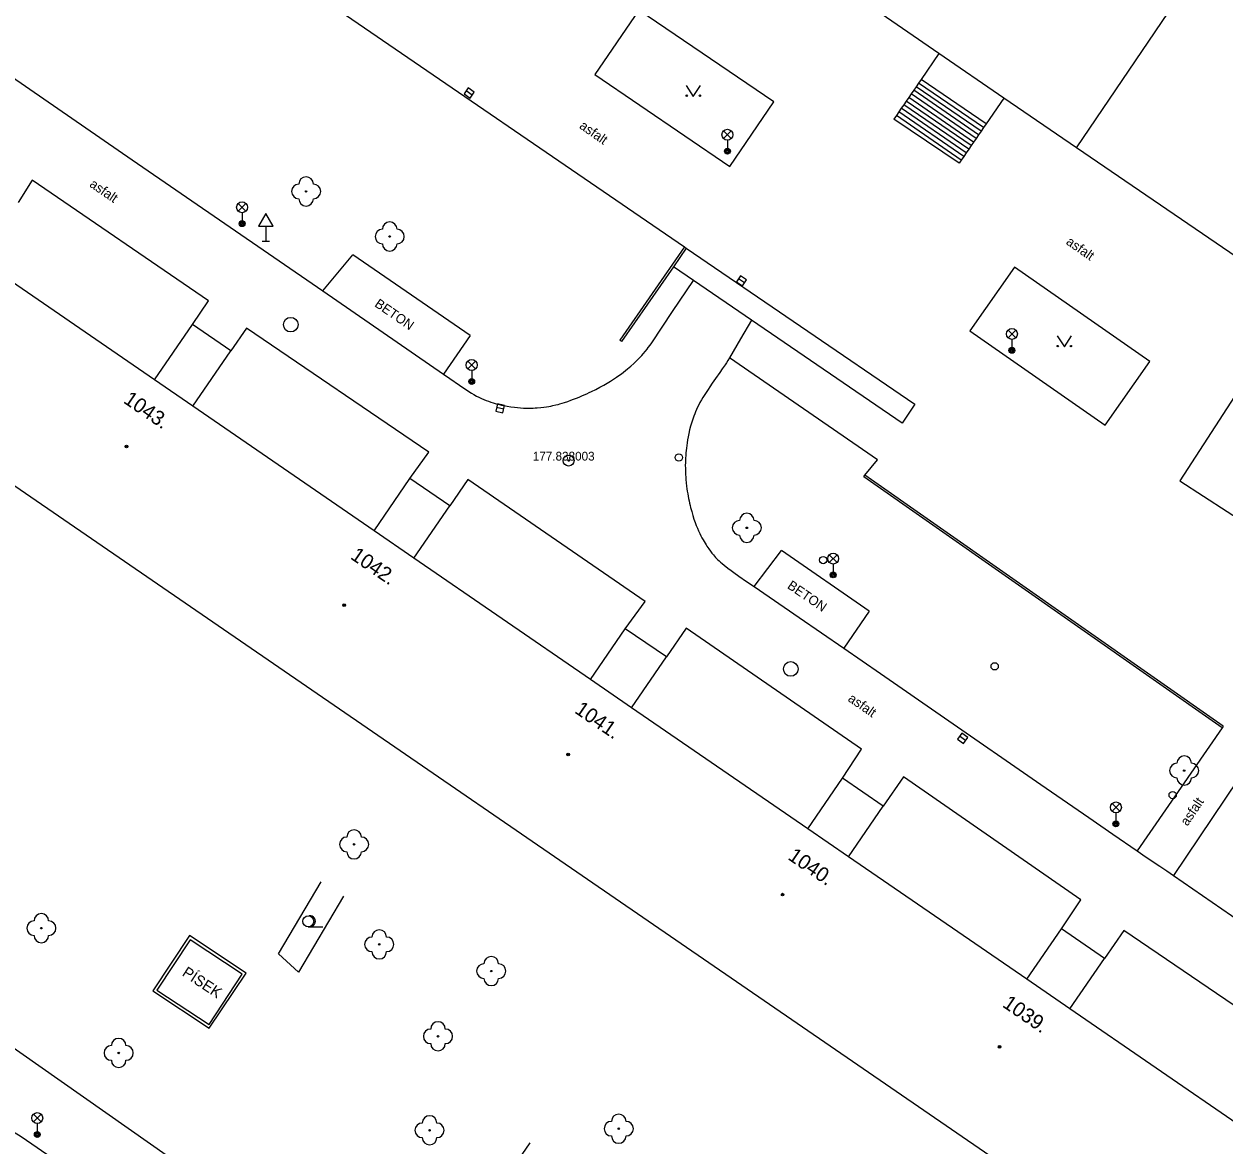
# Model space of a CAD drawing. Extents: x -539515 to -538098, y -1182060 to -1180157.
# Drawn here: x -538629 to -538546.7, y -1181340.3 to -1181263.4 of the extents above; entities that cross this region are included whole.
import ezdxf

# ---------------------------------------------------------------- set-up
doc = ezdxf.new("R2010")
doc.units = 0
for name, color, linetype in [('Vrstva 1', 7, 'Continuous'), ('Vrstva 13', 7, 'Continuous'), ('Vrstva 21', 7, 'Continuous'), ('Vrstva 22', 7, 'Continuous'), ('Vrstva 23', 7, 'Continuous'), ('Vrstva 27', 7, 'Continuous'), ('Vrstva 28', 7, 'Continuous'), ('Vrstva 33', 7, 'Continuous'), ('Vrstva 34', 7, 'Continuous'), ('Vrstva 36', 7, 'Continuous'), ('Vrstva 39', 7, 'Continuous'), ('Vrstva 40', 7, 'Continuous'), ('Vrstva 41', 7, 'Continuous'), ('Vrstva 47', 7, 'Continuous'), ('Vrstva 68', 7, 'Continuous'), ('Vrstva 88', 7, 'Continuous')]:
    doc.layers.add(name, color=color, linetype=linetype)

msp = doc.modelspace()

# ---------------------------------------------------------------- linework, layer by layer
at = {"layer": 'Vrstva 1'}
for p, q in [((-538556.84, -1181271.93), (-538550.09, -1181261.99)), ((-538539.355, -1181283.853), (-538556.84, -1181271.93)), ((-538620.033, -1181287.83), (-538617.43, -1181284.04)), ((-538614.804, -1181285.844), (-538617.43, -1181284.04)), ((-538617.407, -1181289.633), (-538614.804, -1181285.844)), ((-538604.995, -1181298.158), (-538602.53, -1181294.57)), ((-538599.795, -1181296.448), (-538602.53, -1181294.57)), ((-538602.26, -1181300.037), (-538599.795, -1181296.448)), ((-538590.159, -1181308.348), (-538587.77, -1181304.87)), ((-538584.948, -1181306.808), (-538587.77, -1181304.87)), ((-538587.337, -1181310.286), (-538584.948, -1181306.808)), ((-538575.262, -1181318.579), (-538572.88, -1181315.11)), ((-538570.089, -1181317.027), (-538572.88, -1181315.11)), ((-538572.471, -1181320.496), (-538570.089, -1181317.027)), ((-538560.249, -1181328.89), (-538557.88, -1181325.44)), ((-538554.926, -1181327.47), (-538557.88, -1181325.44)), ((-538557.295, -1181330.919), (-538554.926, -1181327.47))]:
    msp.add_line(p, q, dxfattribs=at)
for points in [[(-538620.033, -1181287.83), (-538632.068, -1181279.564)], [(-538647.45, -1181282.86), (-538548.42, -1181350.836)], [(-538617.407, -1181289.633), (-538620.033, -1181287.83)], [(-538604.995, -1181298.158), (-538617.407, -1181289.633)], [(-538602.26, -1181300.037), (-538604.995, -1181298.158)], [(-538590.159, -1181308.348), (-538602.26, -1181300.037)], [(-538587.337, -1181310.286), (-538590.159, -1181308.348)], [(-538575.262, -1181318.579), (-538587.337, -1181310.286)], [(-538572.471, -1181320.496), (-538575.262, -1181318.579)], [(-538560.249, -1181328.89), (-538572.471, -1181320.496)], [(-538557.295, -1181330.919), (-538560.249, -1181328.89)], [(-538545.464, -1181339.044), (-538557.295, -1181330.919)]]:
    msp.add_lwpolyline(points, dxfattribs=at)
at = {"layer": 'Vrstva 13'}
for p, q in [((-538621.123, -1181253.107), (-538583.713, -1181278.704)), ((-538586.85, -1181262.484), (-538589.86, -1181266.91)), ((-538577.59, -1181268.78), (-538586.85, -1181262.484)), ((-538589.86, -1181266.91), (-538580.6, -1181273.206)), ((-538563.384, -1181270.785), (-538567.832, -1181267.733)), ((-538563.214, -1181270.538), (-538567.662, -1181267.486)), ((-538563.044, -1181270.29), (-538567.492, -1181267.238)), ((-538563.893, -1181271.527), (-538568.341, -1181268.475)), ((-538563.723, -1181271.28), (-538568.171, -1181268.228)), ((-538563.554, -1181271.033), (-538568.002, -1181267.981)), ((-538580.6, -1181273.206), (-538577.59, -1181268.78)), ((-538564.402, -1181272.269), (-538568.85, -1181269.217)), ((-538564.233, -1181272.022), (-538568.681, -1181268.97)), ((-538564.063, -1181271.775), (-538568.511, -1181268.723)), ((-538564.89, -1181272.98), (-538569.36, -1181269.96)), ((-538564.742, -1181272.764), (-538569.19, -1181269.712)), ((-538564.572, -1181272.517), (-538569.02, -1181269.465)), ((-538628.43, -1181274.15), (-538629.4, -1181275.68)), ((-538616.34, -1181282.4), (-538628.43, -1181274.15)), ((-538608.51, -1181281.73), (-538606.44, -1181279.25)), ((-538598.404, -1181284.792), (-538606.44, -1181279.25)), ((-538583.59, -1181278.79), (-538567.93, -1181289.48)), ((-538583.1, -1181281.01), (-538584.476, -1181280.067)), ((-538561.09, -1181280.09), (-538564.15, -1181284.46)), ((-538551.82, -1181286.56), (-538561.09, -1181280.09)), ((-538579.12, -1181283.73), (-538583.1, -1181281.01)), ((-538617.43, -1181284.04), (-538616.34, -1181282.4)), ((-538568.8, -1181290.8), (-538579.12, -1181283.73)), ((-538613.73, -1181284.28), (-538614.804, -1181285.844)), ((-538601.25, -1181292.77), (-538613.73, -1181284.28)), ((-538598.404, -1181284.792), (-538600.23, -1181287.44)), ((-538564.15, -1181284.46), (-538554.873, -1181290.935)), ((-538570.48, -1181293.31), (-538580.63, -1181286.31)), ((-538554.873, -1181290.935), (-538551.82, -1181286.56)), ((-538544.914, -1181287.276), (-538549.76, -1181294.73)), ((-538567.93, -1181289.48), (-538568.8, -1181290.8)), ((-538602.53, -1181294.57), (-538601.25, -1181292.77)), ((-538571.34, -1181294.35), (-538570.48, -1181293.31)), ((-538598.56, -1181294.65), (-538599.795, -1181296.448)), ((-538586.4, -1181303), (-538598.56, -1181294.65)), ((-538549.76, -1181294.73), (-538544.386, -1181298.224)), ((-538578.94, -1181301.99), (-538577.06, -1181299.52)), ((-538571.044, -1181303.666), (-538577.06, -1181299.52)), ((-538587.77, -1181304.87), (-538586.4, -1181303)), ((-538571.044, -1181303.666), (-538572.79, -1181306.2)), ((-538583.59, -1181304.83), (-538584.948, -1181306.808)), ((-538571.57, -1181313.13), (-538583.59, -1181304.83)), ((-538540.93, -1181307.99), (-538550.19, -1181321.79)), ((-538546.866, -1181311.663), (-538552.69, -1181320.09)), ((-538572.88, -1181315.11), (-538571.57, -1181313.13)), ((-538568.71, -1181315.02), (-538570.089, -1181317.027)), ((-538556.55, -1181323.45), (-538568.71, -1181315.02)), ((-538557.88, -1181325.44), (-538556.55, -1181323.45)), ((-538553.6, -1181325.54), (-538554.926, -1181327.47)), ((-538541.75, -1181333.61), (-538553.6, -1181325.54)), ((-538632.69, -1181331.5), (-538606.03, -1181350.16))]:
    msp.add_line(p, q, dxfattribs=at)
for points in [[(-538566.272, -1181265.459), (-538571.27, -1181262.03)], [(-538566.272, -1181265.459), (-538567.492, -1181267.238), (-538567.662, -1181267.486), (-538567.832, -1181267.733), (-538568.002, -1181267.981), (-538568.171, -1181268.228), (-538568.341, -1181268.475), (-538568.511, -1181268.723), (-538568.681, -1181268.97), (-538568.85, -1181269.217), (-538569.02, -1181269.465), (-538569.19, -1181269.712), (-538569.36, -1181269.96)], [(-538561.824, -1181268.511), (-538566.272, -1181265.459)], [(-538561.824, -1181268.511), (-538563.044, -1181270.29), (-538563.214, -1181270.538), (-538563.384, -1181270.785), (-538563.554, -1181271.033), (-538563.723, -1181271.28), (-538563.893, -1181271.527), (-538564.063, -1181271.775), (-538564.233, -1181272.022), (-538564.402, -1181272.269), (-538564.572, -1181272.517), (-538564.742, -1181272.764), (-538564.89, -1181272.98)], [(-538556.84, -1181271.93), (-538561.824, -1181268.511)]]:
    msp.add_lwpolyline(points, dxfattribs=at)
at = {"layer": 'Vrstva 21'}
for p, q in [((-538611.54, -1181327.16), (-538608.63, -1181322.21)), ((-538607.09, -1181323.19), (-538610.17, -1181328.4)), ((-538610.17, -1181328.4), (-538611.54, -1181327.16))]:
    msp.add_line(p, q, dxfattribs=at)
for radius in [0.375, 0.05]:
    msp.add_circle((-538591.66, -1181293.35), radius, dxfattribs=at)
at = {"layer": 'Vrstva 22'}
for centre in [(-538609.65, -1181274.91), (-538603.92, -1181278), (-538579.44, -1181297.96), (-538549.46, -1181314.59), (-538606.36, -1181319.65), (-538627.8, -1181325.39), (-538604.64, -1181326.5), (-538596.96, -1181328.33), (-538600.61, -1181332.8), (-538622.5, -1181333.94), (-538601.19, -1181339.24), (-538588.22, -1181339.13)]:
    msp.add_circle(centre, 0.05, dxfattribs=at)
for centre, start, end in [((-538609.65, -1181274.41), 0, 180), ((-538610.15, -1181274.91), 90, 270), ((-538609.15, -1181274.91), 270, 90), ((-538609.65, -1181275.41), 180, 0), ((-538604.42, -1181278), 90, 270), ((-538603.92, -1181277.5), 0, 180), ((-538603.42, -1181278), 270, 90), ((-538603.92, -1181278.5), 180, 0), ((-538579.44, -1181297.46), 0, 180), ((-538579.94, -1181297.96), 90, 270), ((-538578.94, -1181297.96), 270, 90), ((-538579.44, -1181298.46), 180, 0), ((-538549.46, -1181314.09), 0, 180), ((-538549.96, -1181314.59), 90, 270), ((-538548.96, -1181314.59), 270, 90), ((-538549.46, -1181315.09), 180, 0), ((-538606.36, -1181319.15), 0, 180), ((-538606.86, -1181319.65), 90, 270), ((-538605.86, -1181319.65), 270, 90), ((-538606.36, -1181320.15), 180, 0), ((-538627.8, -1181324.89), 0, 180), ((-538628.3, -1181325.39), 90, 270), ((-538627.3, -1181325.39), 270, 90), ((-538627.8, -1181325.89), 180, 0), ((-538605.14, -1181326.5), 90, 270), ((-538604.64, -1181326), 0, 180), ((-538604.14, -1181326.5), 270, 90), ((-538604.64, -1181327), 180, 0), ((-538597.46, -1181328.33), 90, 270), ((-538596.96, -1181327.83), 0, 180), ((-538596.46, -1181328.33), 270, 90), ((-538596.96, -1181328.83), 180, 0), ((-538600.61, -1181332.3), 0, 180), ((-538601.11, -1181332.8), 90, 270), ((-538600.11, -1181332.8), 270, 90), ((-538623, -1181333.94), 90, 270), ((-538622.5, -1181333.44), 0, 180), ((-538622, -1181333.94), 270, 90), ((-538600.61, -1181333.3), 180, 0), ((-538622.5, -1181334.44), 180, 0), ((-538601.19, -1181338.74), 0, 180), ((-538588.22, -1181338.63), 0, 180), ((-538601.69, -1181339.24), 90, 270), ((-538600.69, -1181339.24), 270, 90), ((-538588.72, -1181339.13), 90, 270), ((-538587.72, -1181339.13), 270, 90), ((-538601.19, -1181339.74), 180, 0), ((-538588.22, -1181339.63), 180, 0)]:
    msp.add_arc(centre, 0.5, start, end, dxfattribs=at)
at = {"layer": 'Vrstva 27'}
for p, q in [((-538598.273, -1181268.305), (-538598.685, -1181268.023)), ((-538579.602, -1181281.177), (-538580.014, -1181280.895)), ((-538596.106, -1181289.826), (-538596.594, -1181289.714)), ((-538564.444, -1181312.522), (-538564.856, -1181312.238))]:
    msp.add_line(p, q, dxfattribs=at)
for points in [[(-538598.132, -1181268.099), (-538598.544, -1181267.817), (-538598.826, -1181268.229), (-538598.414, -1181268.511)], [(-538579.461, -1181280.97), (-538579.874, -1181280.689), (-538580.155, -1181281.102), (-538579.742, -1181281.383)], [(-538596.05, -1181289.583), (-538596.537, -1181289.47), (-538596.65, -1181289.957), (-538596.163, -1181290.07)], [(-538564.302, -1181312.317), (-538564.713, -1181312.032), (-538564.998, -1181312.443), (-538564.587, -1181312.728)]]:
    msp.add_lwpolyline(points, close=True, dxfattribs=at)
for centre in [(-538610.7, -1181284.04), (-538576.43, -1181307.63)]:
    msp.add_circle(centre, 0.5, dxfattribs=at)
at = {"layer": 'Vrstva 28'}
for centre in [(-538584.1, -1181293.14), (-538574.21, -1181300.17), (-538562.45, -1181307.45), (-538550.25, -1181316.27)]:
    msp.add_circle(centre, 0.25, dxfattribs=at)
at = {"layer": 'Vrstva 33'}
for p, q in [((-538581.035, -1181271.29), (-538580.505, -1181270.76)), ((-538581.035, -1181270.76), (-538580.505, -1181271.29)), ((-538580.77, -1181271.4), (-538580.77, -1181272.15)), ((-538614.305, -1181276.26), (-538613.775, -1181275.73)), ((-538614.305, -1181275.73), (-538613.775, -1181276.26)), ((-538614.04, -1181276.37), (-538614.04, -1181277.12)), ((-538561.535, -1181284.94), (-538561.005, -1181284.41)), ((-538561.535, -1181284.41), (-538561.005, -1181284.94)), ((-538561.27, -1181285.05), (-538561.27, -1181285.8)), ((-538598.565, -1181287.07), (-538598.035, -1181286.54)), ((-538598.565, -1181286.54), (-538598.035, -1181287.07)), ((-538598.3, -1181287.18), (-538598.3, -1181287.93)), ((-538573.785, -1181300.33), (-538573.255, -1181299.8)), ((-538573.785, -1181299.8), (-538573.255, -1181300.33)), ((-538573.52, -1181300.44), (-538573.52, -1181301.19)), ((-538554.405, -1181317.38), (-538553.875, -1181316.85)), ((-538554.405, -1181316.85), (-538553.875, -1181317.38)), ((-538554.14, -1181317.49), (-538554.14, -1181318.24)), ((-538628.345, -1181338.67), (-538627.815, -1181338.14)), ((-538628.345, -1181338.14), (-538627.815, -1181338.67)), ((-538628.08, -1181338.78), (-538628.08, -1181339.53))]:
    msp.add_line(p, q, dxfattribs=at)
for centre, radius in [((-538580.77, -1181271.025), 0.375), ((-538580.77, -1181272.15), 0.2), ((-538580.77, -1181272.15), 0.145), ((-538580.77, -1181272.15), 0.0876), ((-538614.04, -1181275.995), 0.375), ((-538614.04, -1181277.12), 0.2), ((-538614.04, -1181277.12), 0.145), ((-538614.04, -1181277.12), 0.0876), ((-538561.27, -1181284.675), 0.375), ((-538561.27, -1181285.8), 0.2), ((-538561.27, -1181285.8), 0.145), ((-538561.27, -1181285.8), 0.0876), ((-538598.3, -1181286.805), 0.375), ((-538598.3, -1181287.93), 0.2), ((-538598.3, -1181287.93), 0.145), ((-538598.3, -1181287.93), 0.0876), ((-538573.52, -1181300.065), 0.375), ((-538573.52, -1181301.19), 0.2), ((-538573.52, -1181301.19), 0.145), ((-538573.52, -1181301.19), 0.0876), ((-538554.14, -1181317.115), 0.375), ((-538554.14, -1181318.24), 0.2), ((-538554.14, -1181318.24), 0.145), ((-538554.14, -1181318.24), 0.0876), ((-538628.08, -1181338.405), 0.375), ((-538628.08, -1181339.53), 0.2), ((-538628.08, -1181339.53), 0.145), ((-538628.08, -1181339.53), 0.0876)]:
    msp.add_circle(centre, radius, dxfattribs=at)
at = {"layer": 'Vrstva 34'}
for p, q in [((-538612.414, -1181277.297), (-538612.414, -1181278.315)), ((-538612.664, -1181278.315), (-538612.164, -1181278.315))]:
    msp.add_line(p, q, dxfattribs=at)
msp.add_lwpolyline([(-538612.914, -1181277.297), (-538611.914, -1181277.297), (-538612.414, -1181276.431)], close=True, dxfattribs=at)
at = {"layer": 'Vrstva 36'}
msp.add_line((-538609.504, -1181325.296), (-538608.504, -1181325.296), dxfattribs=at)
for points in [[(-538583.608, -1181267.653), (-538583.108, -1181268.403), (-538582.608, -1181267.653)], [(-538558.174, -1181284.808), (-538557.674, -1181285.558), (-538557.174, -1181284.808)]]:
    msp.add_lwpolyline(points, dxfattribs=at)
for centre, radius in [((-538583.558, -1181268.353), 0.05), ((-538582.659, -1181268.353), 0.05), ((-538558.124, -1181285.508), 0.05), ((-538557.225, -1181285.508), 0.05), ((-538609.504, -1181324.921), 0.375)]:
    msp.add_circle(centre, radius, dxfattribs=at)
msp.add_arc((-538609.379, -1181324.921), 0.375, 260.40593, 99.59406, dxfattribs=at)
at = {"layer": 'Vrstva 39'}
for centre, radius in [((-538621.958, -1181292.384), 0.09), ((-538621.958, -1181292.384), 0.0398), ((-538607.039, -1181303.259), 0.09), ((-538607.039, -1181303.259), 0.0398), ((-538591.693, -1181313.495), 0.09), ((-538591.693, -1181313.495), 0.0398), ((-538576.986, -1181323.091), 0.09), ((-538576.986, -1181323.091), 0.0398), ((-538562.113, -1181333.516), 0.09), ((-538562.113, -1181333.516), 0.0398)]:
    msp.add_circle(centre, radius, dxfattribs=at)
at = {"layer": 'Vrstva 68'}
for p, q in [((-538583.713, -1181278.704), (-538588.153, -1181285.104)), ((-538546.78, -1181311.54), (-538571.34, -1181294.35))]:
    msp.add_line(p, q, dxfattribs=at)
for points in [[(-538583.713, -1181278.704), (-538583.59, -1181278.79), (-538584.476, -1181280.067)], [(-538584.476, -1181280.067), (-538588.03, -1181285.19)], [(-538588.03, -1181285.19), (-538588.153, -1181285.104)], [(-538571.426, -1181294.473), (-538571.34, -1181294.35)], [(-538546.866, -1181311.663), (-538571.426, -1181294.473)], [(-538546.78, -1181311.54), (-538546.866, -1181311.663)], [(-538601.38, -1181350.39), (-538594.29, -1181340.11)]]:
    msp.add_lwpolyline(points, dxfattribs=at)
at = {"layer": 'Vrstva 88'}
for p, q in [((-538634.64, -1181263.75), (-538621.575, -1181272.74)), ((-538621.575, -1181272.74), (-538608.51, -1181281.73)), ((-538608.51, -1181281.73), (-538604.369, -1181284.584)), ((-538584.53, -1181283.145), (-538583.1, -1181281.01)), ((-538604.369, -1181284.584), (-538600.23, -1181287.44)), ((-538572.79, -1181306.2), (-538570.276, -1181307.935)), ((-538570.276, -1181307.935), (-538565.881, -1181310.976)), ((-538565.881, -1181310.976), (-538559.29, -1181315.539)), ((-538551.127, -1181321.151), (-538550.658, -1181321.47)), ((-538550.658, -1181321.47), (-538550.19, -1181321.79)), ((-538550.19, -1181321.79), (-538544.771, -1181325.525)), ((-538617.649, -1181325.904), (-538620.15, -1181329.69)), ((-538617.592, -1181326.181), (-538619.873, -1181329.633)), ((-538613.75, -1181328.48), (-538617.649, -1181325.904)), ((-538614.027, -1181328.537), (-538617.592, -1181326.181)), ((-538616.308, -1181331.989), (-538614.027, -1181328.537)), ((-538616.29, -1181332.24), (-538613.75, -1181328.48)), ((-538620.15, -1181329.69), (-538616.29, -1181332.24)), ((-538619.873, -1181329.633), (-538616.308, -1181331.989))]:
    msp.add_line(p, q, dxfattribs=at)
for points in [[(-538590.937, -1181289), (-538590.757, -1181288.925), (-538590.582, -1181288.85), (-538590.413, -1181288.775), (-538590.25, -1181288.699), (-538590.093, -1181288.625), (-538589.789, -1181288.474), (-538589.507, -1181288.326), (-538589.246, -1181288.181), (-538589.004, -1181288.04), (-538588.779, -1181287.903), (-538588.572, -1181287.771), (-538588.38, -1181287.642), (-538588.203, -1181287.519), (-538588.039, -1181287.401), (-538587.888, -1181287.287), (-538587.748, -1181287.178), (-538587.619, -1181287.074), (-538587.5, -1181286.975), (-538587.39, -1181286.88), (-538587.187, -1181286.699), (-538587.015, -1181286.536), (-538586.869, -1181286.39), (-538586.744, -1181286.26), (-538586.637, -1181286.144), (-538586.545, -1181286.041), (-538586.389, -1181285.857), (-538586.277, -1181285.717), (-538586.194, -1181285.609), (-538586.075, -1181285.446), (-538585.96, -1181285.28), (-538584.53, -1181283.145)], [(-538579.12, -1181283.73), (-538579.875, -1181285.02), (-538580.63, -1181286.31), (-538580.735, -1181286.485), (-538580.837, -1181286.648), (-538580.934, -1181286.798), (-538581.121, -1181287.076), (-538581.289, -1181287.317), (-538581.587, -1181287.736), (-538581.811, -1181288.052), (-538581.978, -1181288.291), (-538582.102, -1181288.472), (-538582.284, -1181288.748), (-538582.373, -1181288.888), (-538582.46, -1181289.03), (-538582.559, -1181289.2), (-538582.651, -1181289.368), (-538582.736, -1181289.532), (-538582.814, -1181289.694), (-538582.887, -1181289.852), (-538582.953, -1181290.007), (-538583.015, -1181290.159), (-538583.071, -1181290.307), (-538583.124, -1181290.452), (-538583.172, -1181290.593), (-538583.216, -1181290.731), (-538583.257, -1181290.865), (-538583.294, -1181290.995), (-538583.361, -1181291.25), (-538583.417, -1181291.49), (-538583.465, -1181291.717), (-538583.504, -1181291.93), (-538583.536, -1181292.131), (-538583.563, -1181292.32), (-538583.585, -1181292.497)], [(-538600.23, -1181287.44), (-538599.797, -1181287.737), (-538599.145, -1181288.18), (-538598.49, -1181288.62), (-538598.316, -1181288.732), (-538598.143, -1181288.835), (-538597.971, -1181288.929), (-538597.801, -1181289.016), (-538597.633, -1181289.095), (-538597.468, -1181289.167), (-538597.306, -1181289.233), (-538597.146, -1181289.293), (-538596.99, -1181289.348), (-538596.837, -1181289.398), (-538596.687, -1181289.443), (-538596.54, -1181289.483), (-538596.398, -1181289.52), (-538596.258, -1181289.553), (-538596.123, -1181289.583), (-538595.991, -1181289.609), (-538595.862, -1181289.633), (-538595.612, -1181289.673), (-538595.376, -1181289.703), (-538595.154, -1181289.726), (-538594.945, -1181289.741), (-538594.749, -1181289.751), (-538594.566, -1181289.757), (-538594.394, -1181289.758), (-538594.233, -1181289.756), (-538594.083, -1181289.752), (-538593.942, -1181289.745), (-538593.811, -1181289.737), (-538593.566, -1181289.716), (-538593.353, -1181289.692), (-538593.168, -1181289.666), (-538593.008, -1181289.64), (-538592.869, -1181289.615), (-538592.748, -1181289.59), (-538592.538, -1181289.544), (-538592.383, -1181289.505), (-538592.268, -1181289.474), (-538592.098, -1181289.424), (-538591.93, -1181289.37), (-538591.719, -1181289.298), (-538591.515, -1181289.224), (-538591.316, -1181289.15), (-538591.124, -1181289.076), (-538590.937, -1181289)], [(-538583.585, -1181292.497), (-538583.603, -1181292.663), (-538583.617, -1181292.818), (-538583.629, -1181292.964), (-538583.645, -1181293.237), (-538583.653, -1181293.475), (-538583.656, -1181293.683), (-538583.655, -1181293.863), (-538583.652, -1181294.021), (-538583.641, -1181294.295), (-538583.629, -1181294.499), (-538583.617, -1181294.651), (-538583.596, -1181294.877), (-538583.57, -1181295.1), (-538583.546, -1181295.28), (-538583.52, -1181295.457), (-538583.492, -1181295.629), (-538583.462, -1181295.797), (-538583.431, -1181295.96), (-538583.399, -1181296.119), (-538583.365, -1181296.273), (-538583.331, -1181296.423), (-538583.295, -1181296.568), (-538583.22, -1181296.849), (-538583.143, -1181297.111), (-538583.064, -1181297.356), (-538582.984, -1181297.585), (-538582.904, -1181297.797), (-538582.824, -1181297.994), (-538582.745, -1181298.176), (-538582.667, -1181298.346), (-538582.59, -1181298.503), (-538582.515, -1181298.648), (-538582.442, -1181298.782), (-538582.371, -1181298.907), (-538582.302, -1181299.022), (-538582.236, -1181299.129), (-538582.172, -1181299.227), (-538582.047, -1181299.408), (-538581.933, -1181299.563), (-538581.83, -1181299.695), (-538581.736, -1181299.808), (-538581.652, -1181299.905), (-538581.577, -1181299.988), (-538581.441, -1181300.129), (-538581.335, -1181300.231), (-538581.254, -1181300.306), (-538581.129, -1181300.415), (-538581, -1181300.52), (-538580.745, -1181300.717), (-538580.521, -1181300.885), (-538580.325, -1181301.028)], [(-538580.325, -1181301.028), (-538579.981, -1181301.273)], [(-538579.981, -1181301.273), (-538579.462, -1181301.633), (-538578.94, -1181301.99), (-538575.863, -1181304.093), (-538574.326, -1181305.145), (-538572.79, -1181306.2)], [(-538559.29, -1181315.539), (-538555.992, -1181317.818), (-538554.342, -1181318.955), (-538552.69, -1181320.09), (-538552.066, -1181320.516), (-538551.127, -1181321.151)], [(-538631.15, -1181338.36), (-538630.571, -1181338.752), (-538629.7, -1181339.334), (-538629.264, -1181339.626), (-538628.83, -1181339.92), (-538624.923, -1181342.589)]]:
    msp.add_lwpolyline(points, dxfattribs=at)

# ---------------------------------------------------------------- texts
at = {"layer": 'Vrstva 22'}
msp.add_text('177.83 ', height=0.6, dxfattribs=at).set_placement((-538594.114, -1181293.35))
at = {"layer": 'Vrstva 23'}
msp.add_text('8003', height=0.6, dxfattribs=at).set_placement((-538591.66, -1181293.35))
at = {"layer": 'Vrstva 40'}
for s, rotation, p in [('asfalt', 325.0864, (-538590.972, -1181270.544)), ('asfalt', 325.46822, (-538624.553, -1181274.543)), ('asfalt', 325.0864, (-538557.611, -1181278.485)), ('BETON', 325.40804, (-538605.01, -1181282.75)), ('BETON', 325.66256, (-538576.717, -1181302.057)), ('asfalt', 325.32994, (-538572.56, -1181309.791)), ('asfalt', 56.13782, (-538549.236, -1181318.437))]:
    msp.add_text(s, height=0.65, rotation=rotation, dxfattribs=at).set_placement(p)
at = {"layer": 'Vrstva 41'}
msp.add_text('PÍSEK', height=0.75, rotation=326.54049, dxfattribs=at).set_placement((-538618.208, -1181328.601))
at = {"layer": 'Vrstva 47'}
for s, p in [('1043.', (-538622.237, -1181289.349)), ('1042.', (-538606.672, -1181300.039)), ('1041.', (-538591.304, -1181310.594)), ('1040.', (-538576.692, -1181320.631)), ('1039.', (-538561.981, -1181330.734))]:
    msp.add_text(s, height=1, rotation=325.51823, dxfattribs=at).set_placement(p)

doc.saveas('drawing.dxf')
